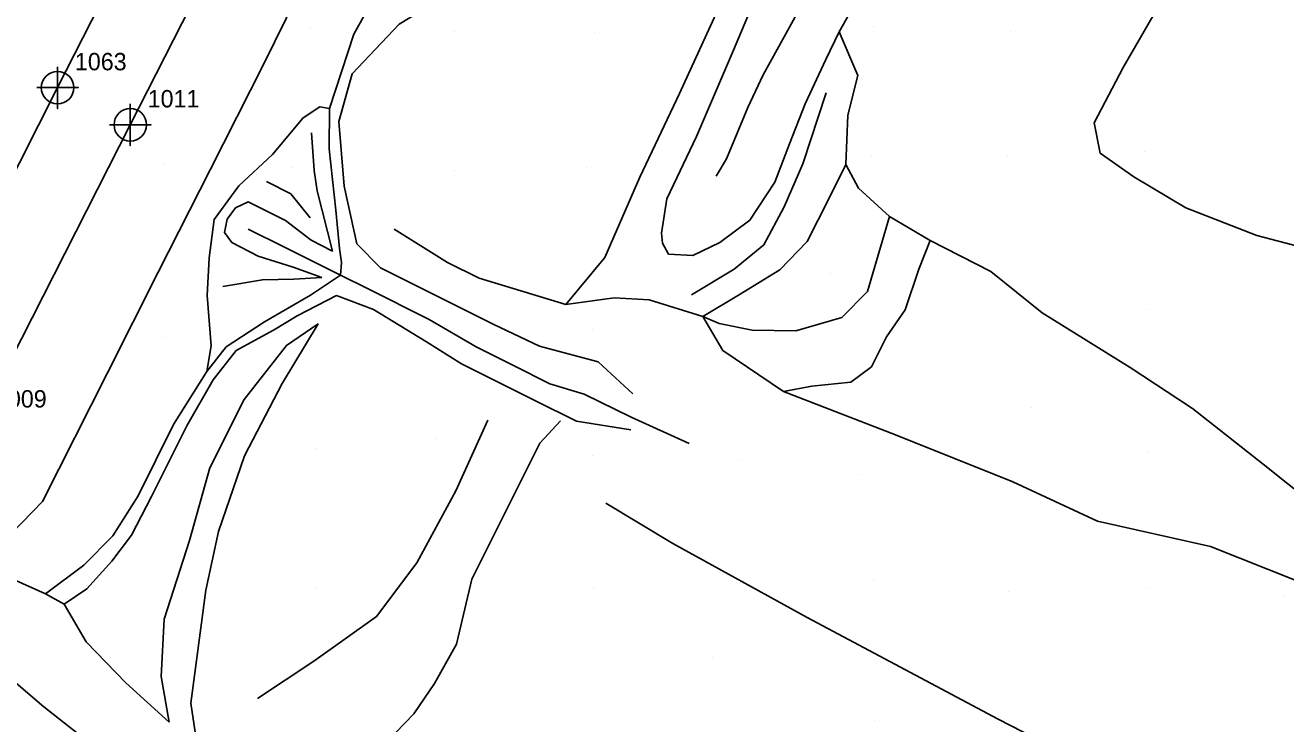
# Model space of a CAD drawing. Extents: x 2062781 to 2066835, y 358981 to 366501.
# Drawn here: x 2063402.2 to 2063583.6, y 360066.6 to 360167.2 of the extents above; entities that cross this region are included whole.
import ezdxf

# ---------------------------------------------------------------- set-up
doc = ezdxf.new("R2010")
doc.units = 0
for name, color, linetype in [('Exist DTM Crownline', 7, 'Continuous'), ('Exist DTM Crownline Cogo Number', 7, 'Continuous'), ('Exist DTM Crownline Cogo Point CELL', 7, 'Continuous'), ('Exist Roads EOP', 7, 'Continuous'), ('Exist Roads EOP Cogo Number', 7, 'Continuous'), ('Exist Roads EOP Cogo Point CELL', 7, 'Continuous'), ('PH Exist DTM Breakline', 7, 'Continuous'), ('PH Exist DTM Point', 7, 'Continuous')]:
    doc.layers.add(name, color=color, linetype=linetype)

msp = doc.modelspace()

# ---------------------------------------------------------------- linework, layer by layer
at = {"layer": 'Exist DTM Crownline'}
msp.add_lwpolyline([(2063750.55, 360833.69), (2063727.84, 360789.3), (2063705.93, 360746.41), (2063683.92, 360702.88), (2063663.24, 360662.2), (2063641.44, 360619.31), (2063619.27, 360575.63), (2063598.51, 360534.74), (2063576.26, 360491.01), (2063554.11, 360448.07), (2063531.69, 360403.69), (2063510.6, 360362.17), (2063489.74, 360321.58), (2063468.62, 360279.83), (2063447.14, 360237.46), (2063426.34, 360196.56), (2063406.83, 360158.2), (2063384.9, 360114.87), (2063362.69, 360071.39), (2063342.05, 360030.63), (2063319.97, 359987.39), (2063296.38, 359941.39)], dxfattribs=at)
at = {"layer": 'Exist DTM Crownline Cogo Point CELL'}
msp.add_lwpolyline([(2063406.83, 360161.2), (2063406.83, 360155.2), (2063406.83, 360158.2), (2063409.83, 360158.2), (2063403.83, 360158.2)], dxfattribs=at)
msp.add_lwpolyline([(2063406.83, 360161.2), (2063406.83, 360155.2), (2063406.83, 360158.2), (2063409.83, 360158.2), (2063403.83, 360158.2)], dxfattribs=at)
msp.add_lwpolyline([(2063406.83, 360161.2), (2063406.83, 360155.2), (2063406.83, 360158.2), (2063409.83, 360158.2), (2063403.83, 360158.2)], dxfattribs=at)
msp.add_circle((2063406.83, 360158.2), 2.34, dxfattribs=at)
msp.add_circle((2063406.83, 360158.2), 2.34, dxfattribs=at)
msp.add_circle((2063406.83, 360158.2), 2.34, dxfattribs=at)
at = {"layer": 'Exist Roads EOP'}
msp.add_lwpolyline([(2063307.08, 359936.09), (2063330.79, 359982.25), (2063353.21, 360026.63), (2063373.94, 360067.35), (2063395.33, 360109.66), (2063417.3, 360152.86), (2063438.53, 360194.57), (2063458.78, 360234.01), (2063479.37, 360275.02), (2063500.83, 360316.36), (2063521.71, 360358), (2063542.56, 360398.65), (2063564.98, 360442.66), (2063586.95, 360486.19), (2063608.7, 360528.89), (2063630.33, 360571.32), (2063652.02, 360613.69), (2063674.28, 360656.66), (2063695.45, 360699.25), (2063716.63, 360740.88), (2063738.76, 360783.94), (2063760.61, 360827.22)], dxfattribs=at)
at = {"layer": 'Exist Roads EOP Cogo Point CELL'}
msp.add_lwpolyline([(2063417.3, 360155.86), (2063417.3, 360149.86), (2063417.3, 360152.86), (2063420.3, 360152.86), (2063414.3, 360152.86)], dxfattribs=at)
msp.add_lwpolyline([(2063417.3, 360155.86), (2063417.3, 360149.86), (2063417.3, 360152.86), (2063420.3, 360152.86), (2063414.3, 360152.86)], dxfattribs=at)
msp.add_lwpolyline([(2063417.3, 360155.86), (2063417.3, 360149.86), (2063417.3, 360152.86), (2063420.3, 360152.86), (2063414.3, 360152.86)], dxfattribs=at)
msp.add_circle((2063417.3, 360152.86), 2.34, dxfattribs=at)
msp.add_circle((2063417.3, 360152.86), 2.34, dxfattribs=at)
msp.add_circle((2063417.3, 360152.86), 2.34, dxfattribs=at)
at = {"layer": 'PH Exist DTM Breakline'}
for points in [[(2063479.95, 360127), (2063485.58, 360133.76), (2063490.62, 360145.31), (2063496.3, 360157.34), (2063503.93, 360174.07), (2063515.14, 360195.63), (2063522.95, 360208.05), (2063534.5, 360227.11), (2063541.18, 360238.95), (2063535.65, 360246.56), (2063531.18, 360253.3), (2063528.82, 360259.82), (2063522.34, 360273.24), (2063513.89, 360282.86), (2063508.47, 360288.98)], [(2063519.4, 360266.45), (2063512.25, 360275.25), (2063507.51, 360283.25), (2063503.54, 360285.24), (2063498.8, 360285.56), (2063492.85, 360277.94), (2063485.77, 360263.8), (2063477.25, 360243.88), (2063465.7, 360220.43), (2063453.32, 360194.54), (2063442.94, 360174.71), (2063436.49, 360161.61), (2063428.8, 360146.36), (2063421.29, 360131.65), (2063414.03, 360117.16), (2063404.68, 360098.63), (2063397.22, 360091.02), (2063395.56, 360089.61), (2063405.09, 360085.33), (2063410.62, 360089.46), (2063414.8, 360093.7), (2063418.41, 360099.45)], [(2063489.63, 360114.12), (2063484.62, 360118.75), (2063476.18, 360120.99), (2063469.6, 360124.1), (2063453.3, 360132.27), (2063449.89, 360135.74), (2063448.06, 360144), (2063447.32, 360153.34), (2063449.23, 360160.21), (2063455.97, 360167.35), (2063466.98, 360174.08), (2063475.34, 360178.9), (2063483.46, 360185.6), (2063492.98, 360194.35), (2063499.25, 360202.33), (2063506.33, 360212.59), (2063509.66, 360223.57), (2063515.06, 360234.41), (2063518.84, 360241.96), (2063522.71, 360253.82), (2063522.29, 360262.82), (2063519.4, 360266.45)], [(2063501.58, 360145.45), (2063503.07, 360147.97), (2063506.15, 360155.36), (2063508.38, 360160.04), (2063511.37, 360165.51), (2063515.05, 360172.17), (2063516.63, 360176.43), (2063520.28, 360184.33), (2063525.72, 360195.32), (2063528.84, 360201.03), (2063531.32, 360205.89), (2063534.45, 360211.24), (2063536.52, 360215.39), (2063538.71, 360219.75), (2063541.79, 360225.9), (2063544.28, 360234.75)], [(2063577.23, 360200.89), (2063580.25, 360195.72), (2063569.23, 360176.84), (2063560.17, 360161.09), (2063556.01, 360153.13), (2063556.86, 360148.76), (2063561.72, 360145.38), (2063569.17, 360140.92), (2063579.41, 360136.93), (2063586.55, 360135.07)], [(2063428.29, 360117.34), (2063428.91, 360121.03), (2063428.37, 360128.27), (2063428.66, 360133.7), (2063429.35, 360139.2), (2063432.92, 360144.09), (2063437.77, 360148.58), (2063442.15, 360153.87), (2063444.56, 360155.43), (2063445.94, 360155.22), (2063449.47, 360165.89), (2063459.51, 360183.94)], [(2063524.66, 360175.84), (2063519.3, 360166.26), (2063517.37, 360162.25), (2063514.4, 360155.88), (2063512.17, 360150.1), (2063510.02, 360144.59), (2063506.43, 360139.14), (2063502.15, 360135.93), (2063498.24, 360134.04), (2063494.74, 360134.24), (2063493.9, 360135.81)], [(2063493.73, 360137.25), (2063494.48, 360142.22), (2063498.76, 360151.19), (2063504.11, 360163.6), (2063508.32, 360173.66)], [(2063455.28, 360137.84), (2063462.94, 360133.05), (2063467.51, 360130.77), (2063479.95, 360127), (2063486.93, 360127.96), (2063491.95, 360127.68), (2063499.67, 360125.26), (2063504.82, 360128.32), (2063510.74, 360132), (2063514.68, 360136.04), (2063517.8, 360142.18), (2063520.28, 360147.13), (2063520.55, 360154.23), (2063522, 360159.97), (2063519.3, 360166.26)], [(2063517.45, 360157.44), (2063514.07, 360147.25), (2063511.36, 360141.03), (2063508.47, 360135.59), (2063504.17, 360132.08), (2063498.04, 360128.4)], [(2063445.94, 360155.22), (2063445.89, 360149.39), (2063446.89, 360140.55), (2063447.38, 360135.07), (2063447.69, 360133.03), (2063447.54, 360131.23)], [(2063444.88, 360130.89), (2063440.71, 360132.35), (2063435.68, 360133.93), (2063431.9, 360135.92), (2063430.84, 360137.36), (2063431.24, 360139.29), (2063432.44, 360140.88), (2063434.28, 360141.76), (2063437.12, 360140.34), (2063439.65, 360139.07), (2063443.3, 360136.24), (2063446.38, 360134.68), (2063444.18, 360143.35), (2063443.74, 360146.29), (2063443.38, 360151.7)], [(2063655.22, 360062.21), (2063648.83, 360069.07), (2063642.41, 360072.62), (2063633.39, 360080.05), (2063621.45, 360085.93), (2063613.11, 360090.67), (2063609.88, 360092.34), (2063605.28, 360092.75), (2063602.58, 360093.02), (2063595.34, 360094.49), (2063587.42, 360098.33), (2063580.33, 360104.01), (2063570.12, 360112.03), (2063561.15, 360117.9), (2063548.49, 360125.77), (2063541.1, 360131.72), (2063532.41, 360136.2), (2063526.53, 360139.65), (2063522.1, 360143.72), (2063520.28, 360147.13)], [(2063436.9, 360144.69), (2063440.39, 360142.94), (2063443.18, 360139.48)], [(2063526.53, 360139.65), (2063523.37, 360128.86), (2063519.66, 360125.13), (2063513.07, 360123.2), (2063506.79, 360123.3), (2063502.04, 360124.27), (2063499.67, 360125.26)], [(2063434.26, 360137.85), (2063439.47, 360135.24), (2063443.21, 360133.36), (2063447.54, 360131.23), (2063451.41, 360129.29), (2063460.28, 360124.84), (2063467.06, 360120.88), (2063472.42, 360118.2), (2063477.68, 360115.56), (2063482.6, 360114.09), (2063489.35, 360110.77), (2063497.72, 360106.96)], [(2063493.9, 360135.81), (2063493.73, 360137.25)], [(2063532.41, 360136.2), (2063530.77, 360132.07), (2063528.79, 360126.24), (2063526.12, 360122.31), (2063523.93, 360118.03), (2063520.96, 360115.82), (2063515.38, 360115.25), (2063511.27, 360114.48)], [(2063418.41, 360099.45), (2063423.52, 360109.72), (2063428.29, 360117.34), (2063431.08, 360120.89), (2063436.62, 360124.49), (2063443.23, 360128.34), (2063447.54, 360131.23)], [(2063430.61, 360129.57), (2063436.32, 360130.54), (2063440.82, 360130.63), (2063444.88, 360130.89)], [(2063429.21, 360116.15), (2063432.51, 360120.36), (2063437.91, 360123.31), (2063441.32, 360125.34), (2063446.98, 360128.26), (2063452.3, 360126.26), (2063459.9, 360121.59), (2063464.96, 360118.47), (2063475.69, 360113.09), (2063481.5, 360110.19), (2063489.33, 360108.97)], [(2063499.67, 360125.26), (2063502.54, 360120.35), (2063511.27, 360114.48), (2063527.41, 360108.25), (2063544.28, 360101.44), (2063556.45, 360095.81), (2063572.73, 360092.15), (2063585.13, 360087.2), (2063599.08, 360081.53), (2063613.12, 360073.48), (2063627.12, 360064.87)], [(2063422.91, 360066.85), (2063421.73, 360073.42), (2063422.16, 360081.69), (2063425.82, 360093.01), (2063428.74, 360103.5), (2063433.66, 360113.33), (2063439.77, 360121.09), (2063444.33, 360124.2), (2063439.16, 360115.61), (2063433.75, 360105.22), (2063429.99, 360094.29), (2063428.15, 360085.89), (2063426.02, 360069.61), (2063428.38, 360053.84)], [(2063429.21, 360116.15), (2063425.44, 360109.54), (2063420.33, 360099.34), (2063417.46, 360093.79), (2063414.66, 360090.05), (2063411.03, 360086.08), (2063407.77, 360083.85), (2063405.09, 360085.33)], [(2063435.58, 360070.26), (2063443.71, 360075.64), (2063452.72, 360082.06), (2063458.52, 360089.79), (2063464.14, 360100.17), (2063468.73, 360110.32)], [(2063479.22, 360110.26), (2063476.24, 360107.01), (2063472.49, 360099.52), (2063466.46, 360087.45), (2063464.22, 360078.11), (2063461.08, 360072.44), (2063458.11, 360068.05), (2063452.84, 360062.61), (2063461.77, 360060.36), (2063464.67, 360058.91), (2063472.4, 360052.49), (2063476.71, 360050.28), (2063479.07, 360046.6)], [(2063485.73, 360098.4), (2063495.37, 360092.58), (2063514.7, 360081.91), (2063542.17, 360067.32), (2063561.88, 360057.16)], [(2063387.46, 360085.16), (2063395.51, 360077.05), (2063404.85, 360069.08), (2063414.32, 360061.63), (2063421.42, 360057.31), (2063428.38, 360053.84), (2063440.21, 360050.1), (2063444.7, 360048.23), (2063448.98, 360043.11), (2063454.51, 360037.68), (2063464.09, 360033.39), (2063468.09, 360035.44), (2063473.8, 360041.3), (2063479.07, 360046.6), (2063488.6, 360048.28), (2063500.91, 360046.4), (2063518.19, 360037.75), (2063535.86, 360027.13)], [(2063407.77, 360083.85), (2063410.97, 360078.43), (2063416.65, 360072.53), (2063422.91, 360066.85)]]:
    msp.add_lwpolyline(points, dxfattribs=at)
at = {"layer": 'PH Exist DTM Point'}
for p, q in [((2063443.19, 360166.66), (2063443.19, 360166.66)), ((2063524.29, 360167.03), (2063524.29, 360167.03)), ((2063463.92, 360166.29), (2063463.92, 360166.29)), ((2063484.09, 360166.2), (2063484.09, 360166.2)), ((2063543.92, 360166.31), (2063543.92, 360166.31)), ((2063563.24, 360149), (2063563.24, 360149)), ((2063422.04, 360147.23), (2063422.04, 360147.23)), ((2063440.6, 360146.75), (2063440.6, 360146.75)), ((2063482.98, 360146.74), (2063482.98, 360146.74)), ((2063523.94, 360148.26), (2063523.94, 360148.26)), ((2063543.57, 360148.23), (2063543.57, 360148.23)), ((2063463.92, 360146.29), (2063463.92, 360146.29)), ((2063518.03, 360131.52), (2063518.03, 360131.52)), ((2063563.92, 360126.29), (2063563.92, 360126.29)), ((2063483.76, 360123.36), (2063483.76, 360123.36)), ((2063421.88, 360122.22), (2063421.88, 360122.22)), ((2063547.02, 360112.11), (2063547.02, 360112.11)), ((2063461.16, 360107.67), (2063461.16, 360107.67)), ((2063443.92, 360106.29), (2063443.92, 360106.29)), ((2063483.77, 360105.18), (2063483.77, 360105.18)), ((2063563.62, 360105.7), (2063563.62, 360105.7)), ((2063504.88, 360104.62), (2063504.88, 360104.62)), ((2063522.15, 360102.54), (2063522.15, 360102.54)), ((2063524.27, 360087.35), (2063524.27, 360087.35)), ((2063443.94, 360086.28), (2063443.94, 360086.28)), ((2063483.92, 360086.29), (2063483.92, 360086.29)), ((2063543.72, 360085.72), (2063543.72, 360085.72)), ((2063563.92, 360086.29), (2063563.92, 360086.29)), ((2063583.33, 360085.07), (2063583.33, 360085.07)), ((2063501.07, 360076.17), (2063501.07, 360076.17)), ((2063524.38, 360067.15), (2063524.38, 360067.15))]:
    msp.add_line(p, q, dxfattribs=at)

# ---------------------------------------------------------------- texts
at = {"layer": 'Exist DTM Crownline Cogo Number'}
msp.add_text('1063', height=2.5, dxfattribs=at).set_placement((2063409.33, 360160.7))
msp.add_text('1063', height=2.5, dxfattribs=at).set_placement((2063409.33, 360160.7))
msp.add_text('1063', height=2.5, dxfattribs=at).set_placement((2063409.33, 360160.7))
at = {"layer": 'Exist Roads EOP Cogo Number'}
for s, p in [('1011', (2063419.8, 360155.36)), ('1011', (2063419.8, 360155.36)), ('1011', (2063419.8, 360155.36)), ('1009', (2063397.83, 360112.16)), ('1009', (2063397.83, 360112.16)), ('1009', (2063397.83, 360112.16))]:
    msp.add_text(s, height=2.5, dxfattribs=at).set_placement(p)

doc.saveas('drawing.dxf')
